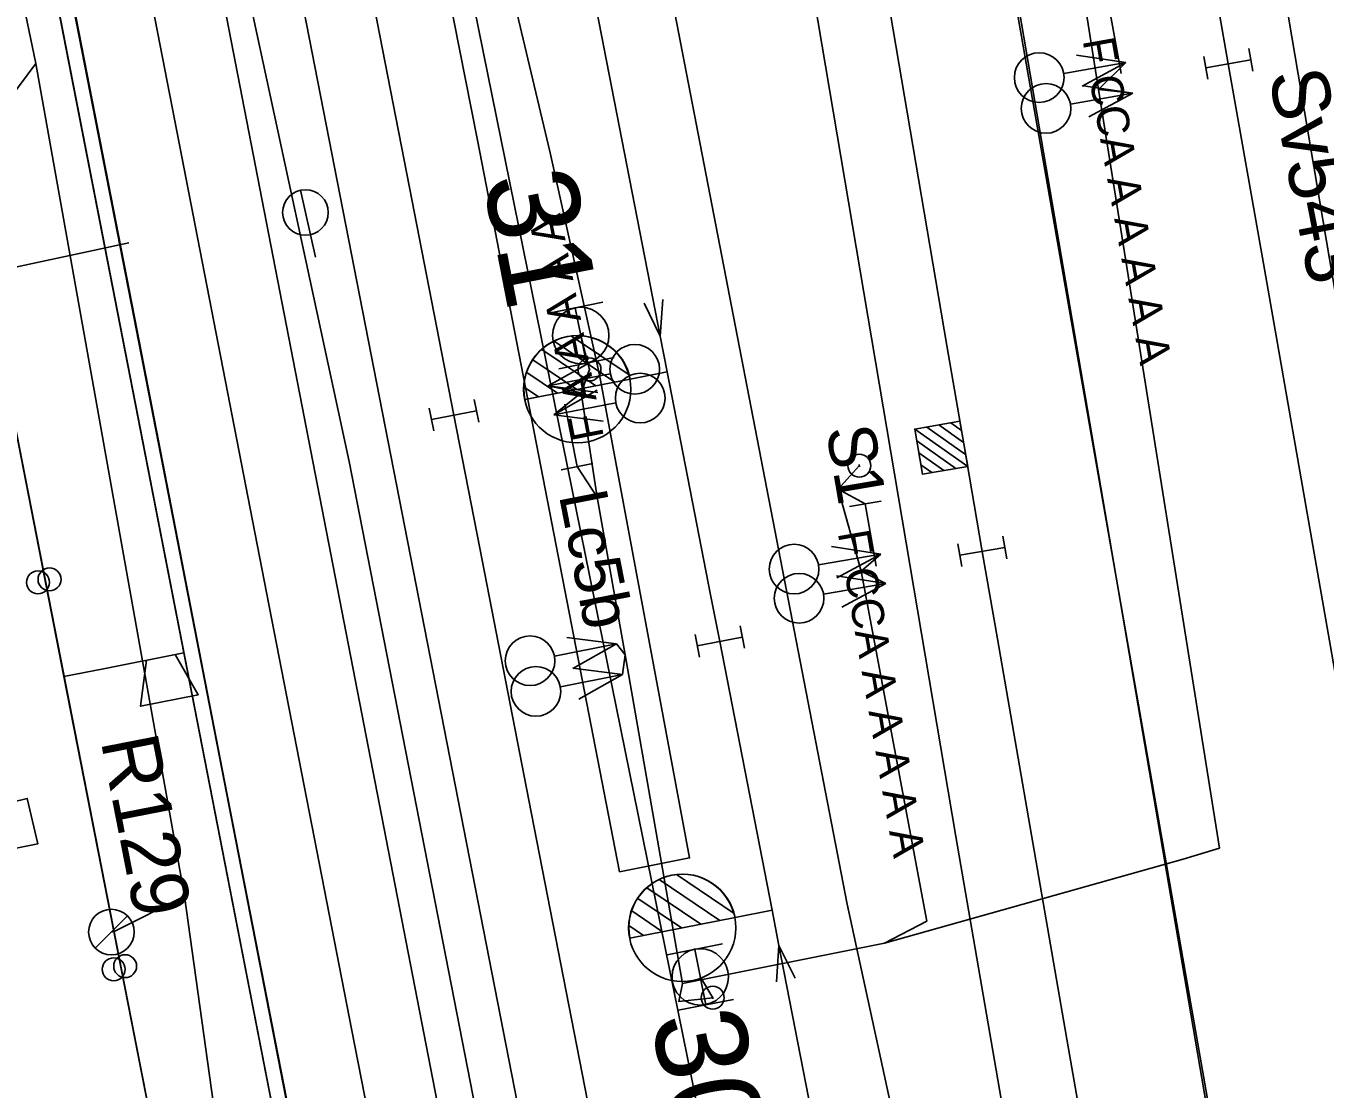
# Model space of a CAD drawing. Extents: x -545736 to -544888, y -1122892 to -1119128.
# Drawn here: x -545164.72 to -545136.37, y -1122123.65 to -1122100.45 of the extents above; entities that cross this region are included whole.
import ezdxf

# ---------------------------------------------------------------- set-up
doc = ezdxf.new("R2010")
doc.units = 0
for name, color, linetype in [('Podbarveni_Nastupiste', 7, 'Continuous'), ('Podbarveni_Zastreseni_Pozemni', 7, 'Continuous'), ('Vrstva 1 - Koleje', 7, 'Continuous'), ('Vrstva 14_zastreseni a nastupiste', 7, 'Continuous'), ('Vrstva 16_plochy', 7, 'Continuous'), ('Vrstva 2 - Vyhybky', 7, 'Continuous'), ('Vrstva 23', 7, 'Continuous'), ('Vrstva 26', 7, 'Continuous'), ('Vrstva 27', 7, 'Continuous'), ('Vrstva 28 - zabzar', 7, 'Continuous'), ('Vrstva 29 - sdelzar', 7, 'Continuous'), ('Vrstva 3 - Lisy - Pocitaci body', 7, 'Continuous'), ('Vrstva 33 - prvky sdelzar', 7, 'Continuous'), ('Vrstva 35', 7, 'Continuous'), ('Vrstva 4 - Teren - stezky - prechody - plochy', 7, 'Continuous'), ('Vrstva 43', 7, 'Continuous'), ('Vrstva 44', 7, 'Continuous'), ('Vrstva 47', 7, 'Continuous'), ('Vrstva 6 - Navesti', 7, 'Continuous')]:
    doc.layers.add(name, color=color, linetype=linetype)

msp = doc.modelspace()

# ---------------------------------------------------------------- linework, layer by layer
at = {"layer": 'Podbarveni_Nastupiste'}
msp.add_lwpolyline([(-545136.516, -1122239.976), (-545138.799, -1122227.627), (-545147.465, -1122183.189), (-545157.09, -1122133.892), (-545166.638, -1122084.896), (-545171.447, -1122060.234), (-545173.829, -1122047.49), (-545174.717, -1122041.983)], dxfattribs=at)
at = {"layer": 'Podbarveni_Zastreseni_Pozemni'}
msp.add_lwpolyline([(-545138.257, -1122232.186), (-545147.796, -1122183.265), (-545157.406, -1122133.984), (-545166.925, -1122085.165), (-545175.89, -1122039.187)], dxfattribs=at)
at = {"layer": 'Vrstva 1 - Koleje'}
for points in [[(-545170.598, -1122030.894), (-545170.447, -1122031.669), (-545167.995, -1122044.234), (-545162.377, -1122063.536), (-545158.896, -1122075.51), (-545153.328, -1122094.638), (-545150.875, -1122107.224), (-545150.724, -1122107.999)], [(-545144.042, -1122070.186), (-545142.439, -1122079.045), (-545140.859, -1122087.836), (-545139.085, -1122097.827), (-545138.903, -1122098.857), (-545138.476, -1122101.28), (-545137.685, -1122105.765), (-545136.217, -1122114.166), (-545134.691, -1122122.995), (-545133.624, -1122129.19), (-545132.751, -1122134.262), (-545129.915, -1122150.673), (-545127.814, -1122162.832), (-545127.224, -1122166.247), (-545127.086, -1122167.045)], [(-545162.797, -1122070.887), (-545161.341, -1122078.359), (-545159.564, -1122087.471), (-545157.881, -1122096.108), (-545156.345, -1122103.98), (-545155.377, -1122108.948), (-545154.812, -1122111.848), (-545153.683, -1122117.648), (-545151.997, -1122126.296), (-545150.244, -1122135.278), (-545148.576, -1122143.835), (-545146.861, -1122152.634), (-545145.253, -1122160.881), (-545143.35, -1122170.635), (-545141.749, -1122178.861), (-545140.188, -1122186.869), (-545139.282, -1122191.516), (-545138.82, -1122193.884), (-545137.023, -1122203.118), (-545135.295, -1122211.986)], [(-545167.166, -1122073.3), (-545165.233, -1122083.213), (-545163.348, -1122092.88), (-545161.421, -1122102.785), (-545159.519, -1122112.553), (-545157.605, -1122122.374), (-545156.423, -1122128.428), (-545155.682, -1122132.235), (-545153.776, -1122142.01), (-545151.859, -1122151.863), (-545149.953, -1122161.617), (-545148.044, -1122171.433), (-545146.137, -1122181.176), (-545144.974, -1122187.135), (-545143.456, -1122194.936), (-545142.334, -1122200.685), (-545140.419, -1122210.525)], [(-545150.376, -1122073.507), (-545148.94, -1122081.972), (-545147.487, -1122090.539), (-545146.04, -1122099.073), (-545144.618, -1122107.428), (-545144.249, -1122109.575), (-545143.846, -1122111.921), (-545143.517, -1122113.832), (-545141.973, -1122122.734), (-545140.654, -1122130.261), (-545139.537, -1122136.588), (-545138.129, -1122144.487), (-545136.823, -1122151.755), (-545135.342, -1122159.915), (-545133.505, -1122169.928), (-545132.289, -1122176.511), (-545128.171, -1122198.133), (-545125.192, -1122213.779), (-545124.431, -1122217.772), (-545124.281, -1122218.558)], [(-545157.157, -1122074.99), (-545153.328, -1122094.638), (-545150.875, -1122107.224), (-545150.724, -1122107.999)], [(-545150.724, -1122107.999), (-545149.775, -1122112.869), (-545149.577, -1122113.885), (-545148.433, -1122119.752)], [(-545148.433, -1122119.752), (-545148.284, -1122120.518), (-545144.456, -1122140.161), (-545138.454, -1122161.395), (-545134.074, -1122176.9), (-545128.171, -1122198.133), (-545124.431, -1122217.772), (-545124.281, -1122218.558)], [(-545148.433, -1122119.752), (-545148.284, -1122120.518), (-545144.456, -1122140.161), (-545140.251, -1122161.74), (-545139.035, -1122167.978), (-545137.307, -1122176.907), (-545135.892, -1122184.869), (-545134.804, -1122191.597), (-545134.686, -1122192.395), (-545133.767, -1122198.628), (-545132.653, -1122207.169), (-545131.692, -1122215.762), (-545130.693, -1122226.379), (-545128.693, -1122248.314), (-545126.878, -1122268.22), (-545126.804, -1122269.027)]]:
    msp.add_lwpolyline(points, dxfattribs=at)
at = {"layer": 'Vrstva 14_zastreseni a nastupiste'}
for points in [[(-545138.248, -1122232.184), (-545147.826, -1122183.078), (-545157.444, -1122133.764), (-545166.966, -1122084.945), (-545176.486, -1122036.133), (-545186.124, -1121986.718), (-545192.612, -1121953.456)], [(-545192.608, -1121953.452), (-545186.031, -1121987.181), (-545176.442, -1122036.358), (-545166.925, -1122085.165), (-545157.406, -1122133.984), (-545147.796, -1122183.265), (-545138.257, -1122232.186)], [(-545142.306, -1122241.006), (-545139.377, -1122240.485), (-545136.447, -1122239.964), (-545138.244, -1122230.551), (-545140.147, -1122220.747), (-545142.055, -1122210.937), (-545143.965, -1122201.145), (-545145.873, -1122191.373), (-545147.779, -1122181.574), (-545149.696, -1122171.781), (-545151.614, -1122161.976), (-545153.523, -1122152.193), (-545155.434, -1122142.369), (-545156.586, -1122136.479), (-545158.487, -1122126.724), (-545160.396, -1122116.93), (-545162.308, -1122107.103), (-545164.211, -1122097.329), (-545166.122, -1122087.54), (-545168.031, -1122077.749)], [(-545142.337, -1122240.955), (-545136.443, -1122239.964), (-545138.231, -1122230.556), (-545140.134, -1122220.752), (-545142.042, -1122210.942), (-545143.952, -1122201.15), (-545145.86, -1122191.378), (-545147.766, -1122181.579), (-545149.683, -1122171.786), (-545151.601, -1122161.981), (-545153.51, -1122152.198), (-545155.421, -1122142.374), (-545156.573, -1122136.484), (-545158.474, -1122126.729), (-545160.383, -1122116.935), (-545162.295, -1122107.108), (-545164.198, -1122097.334), (-545166.109, -1122087.545), (-545168.018, -1122077.754)]]:
    msp.add_lwpolyline(points, dxfattribs=at)
for centre in [(-545164.204, -1122112.532), (-545164.457, -1122112.597), (-545162.804, -1122121.041), (-545162.554, -1122120.973)]:
    msp.add_circle(centre, 0.25, dxfattribs=at)
at = {"layer": 'Vrstva 16_plochy'}
msp.add_lwpolyline([(-545168.031, -1122077.749), (-545166.122, -1122087.54), (-545164.211, -1122097.329), (-545162.308, -1122107.103), (-545160.396, -1122116.93), (-545158.487, -1122126.724), (-545156.586, -1122136.479), (-545155.434, -1122142.369), (-545153.523, -1122152.193), (-545151.614, -1122161.976), (-545149.696, -1122171.781), (-545147.779, -1122181.574), (-545145.873, -1122191.373), (-545143.965, -1122201.145), (-545142.055, -1122210.937)], dxfattribs=at)
at = {"layer": 'Vrstva 2 - Vyhybky'}
for p, q in [((-545151.555, -1122108.071), (-545152.814, -1122107.222)), ((-545152.281, -1122108.305), (-545153.46, -1122107.511)), ((-545151.865, -1122108.224), (-545153.191, -1122107.331)), ((-545152.699, -1122108.385), (-545153.657, -1122107.74)), ((-545153.115, -1122108.467), (-545153.788, -1122108.013)), ((-545151.531, -1122108.159), (-545150.724, -1122107.999)), ((-545153.532, -1122108.548), (-545153.848, -1122108.335)), ((-545151.532, -1122108.159), (-545153.83, -1122108.606)), ((-545151.532, -1122108.158), (-545151.532, -1122108.159)), ((-545149.574, -1122119.977), (-545150.9, -1122119.084)), ((-545149.264, -1122119.824), (-545150.523, -1122118.975)), ((-545149.99, -1122120.058), (-545151.169, -1122119.264)), ((-545150.408, -1122120.139), (-545151.366, -1122119.493)), ((-545149.241, -1122119.912), (-545151.539, -1122120.359)), ((-545150.824, -1122120.22), (-545151.497, -1122119.766)), ((-545149.241, -1122119.911), (-545149.241, -1122119.912)), ((-545149.24, -1122119.912), (-545148.433, -1122119.752)), ((-545151.241, -1122120.301), (-545151.557, -1122120.088))]:
    msp.add_line(p, q, dxfattribs=at)
for points in [[(-545157.157, -1122074.99), (-545153.328, -1122094.638), (-545150.875, -1122107.224), (-545150.724, -1122107.999)], [(-545151.226, -1122106.505), (-545150.875, -1122107.224), (-545150.82, -1122106.426)], [(-545148.433, -1122119.752), (-545148.284, -1122120.518), (-545144.456, -1122140.161), (-545140.251, -1122161.74)], [(-545147.933, -1122121.237), (-545148.284, -1122120.518), (-545148.339, -1122121.316)]]:
    msp.add_lwpolyline(points, dxfattribs=at)
for centre in [(-545152.687, -1122108.382), (-545150.396, -1122120.136)]:
    msp.add_circle(centre, 1.17, dxfattribs=at)
for centre, start, end in [((-545152.681, -1122108.382), 11.0491, 191.01), ((-545150.39, -1122120.136), 11.0523, 191.0132)]:
    msp.add_arc(centre, 1.171, start, end, dxfattribs=at)
at = {"layer": 'Vrstva 23'}
msp.add_line((-545165.547, -1122105.845), (-545162.47, -1122105.187), dxfattribs=at)
at = {"layer": 'Vrstva 26'}
msp.add_lwpolyline([(-545151.629, -1122142.608), (-545152.385, -1122137.018), (-545157.665, -1122109.959), (-545160.775, -1122095.518), (-545160.575, -1122094.854), (-545160.593, -1122094.514)], dxfattribs=at)
at = {"layer": 'Vrstva 27'}
for p, q in [((-545152.425, -1122107.925), (-545152.415, -1122107.975)), ((-545146.526, -1122110.075), (-545146.534, -1122110.025)), ((-545149.725, -1122121.685), (-545149.735, -1122121.635))]:
    msp.add_line(p, q, dxfattribs=at)
for centre in [(-545152.42, -1122107.95), (-545146.53, -1122110.05), (-545149.73, -1122121.66)]:
    msp.add_circle(centre, 0.25, dxfattribs=at)
at = {"layer": 'Vrstva 28 - zabzar'}
for p, q in [((-545146.99, -1122110.56), (-545146.53, -1122110.05)), ((-545152.69, -1122110.07), (-545152.25, -1122110.74))]:
    msp.add_line(p, q, dxfattribs=at)
for points in [[(-545138.67, -1122118.4), (-545141.31, -1122101.84), (-545141.65, -1122099.67), (-545142.33, -1122095.51), (-545143.66, -1122088.41), (-545143.8, -1122086.97), (-545147.38, -1122066.33), (-545147.52, -1122065.15), (-545152.25, -1122042.18), (-545153.51, -1122034.19), (-545154.39, -1122028.58), (-545155.3, -1122025.92), (-545157.6, -1122013.1), (-545161.86, -1121989.41), (-545162.1, -1121988.9)], [(-545140.71, -1122101.25), (-545141.31, -1122101.84), (-545140.56, -1122101.92)], [(-545150, -1122121.21), (-545149.73, -1122121.66), (-545150.47, -1122121.74), (-545150.39, -1122121.35), (-545151.64, -1122114.18), (-545152.25, -1122110.74), (-545152.6, -1122108.46), (-545152.42, -1122107.95), (-545152.61, -1122107.21)], [(-545153.32, -1122108.31), (-545152.6, -1122108.46), (-545153.2, -1122108.94)], [(-545145.98, -1122120.47), (-545145.06, -1122119.99), (-545146.49, -1122112.35), (-545146.99, -1122110.56), (-545146.4, -1122110.88)], [(-545145.95, -1122112.62), (-545146.49, -1122112.35), (-545146.06, -1122111.98)], [(-545151.83, -1122113.94), (-545151.64, -1122114.18), (-545151.7, -1122114.61)], [(-545150.39, -1122121.35), (-545145.98, -1122120.47), (-545139.46, -1122118.64), (-545138.67, -1122118.4)]]:
    msp.add_lwpolyline(points, dxfattribs=at)
at = {"layer": 'Vrstva 29 - sdelzar'}
msp.add_line((-545163.03, -1122114.48), (-545163.89, -1122114.65), dxfattribs=at)
for points in [[(-545141.59, -1122228.62), (-545144.06, -1122216.03), (-545147.37, -1122199.08), (-545150.66, -1122182.28), (-545153.96, -1122165.39), (-545157.26, -1122148.51), (-545160.57, -1122131.6), (-545163.89, -1122114.65), (-545167.28, -1122097.28), (-545170.47, -1122080.98), (-545173.77, -1122064.13), (-545177.12, -1122047.02), (-545180.38, -1122030.35), (-545180.51, -1122029.8), (-545183.68, -1122013.47), (-545187, -1121996.49), (-545190.31, -1121979.56), (-545193.64, -1121962.56), (-545195.18, -1121954.67), (-545202.44, -1121916.94)], [(-545144.46, -1122213.97), (-545194.03, -1121960.56), (-545195.67, -1121951.86)]]:
    msp.add_lwpolyline(points, dxfattribs=at)
at = {"layer": 'Vrstva 3 - Lisy - Pocitaci body'}
for p, q in [((-545137.94, -1122101.439), (-545138.027, -1122100.947)), ((-545140.71, -1122101.25), (-545142.069, -1122101.489)), ((-545140.71, -1122101.25), (-545141.789, -1122101.09)), ((-545140.71, -1122101.25), (-545141.669, -1122101.769)), ((-545138.925, -1122101.613), (-545139.012, -1122101.121)), ((-545138.968, -1122101.367), (-545137.984, -1122101.193)), ((-545140.56, -1122101.92), (-545141.639, -1122101.76)), ((-545140.56, -1122101.92), (-545141.919, -1122102.159)), ((-545140.56, -1122101.92), (-545141.519, -1122102.439)), ((-545153.337, -1122106.73), (-545152.13, -1122106.483)), ((-545152.487, -1122107.814), (-545152.733, -1122106.606)), ((-545153.32, -1122108.31), (-545152.37, -1122107.774)), ((-545153.09, -1122107.937), (-545151.883, -1122107.69)), ((-545153.32, -1122108.31), (-545151.965, -1122108.046)), ((-545153.32, -1122108.31), (-545152.238, -1122108.451)), ((-545154.838, -1122109.098), (-545154.934, -1122108.607)), ((-545153.2, -1122108.94), (-545152.25, -1122108.403)), ((-545155.82, -1122109.289), (-545155.916, -1122108.798)), ((-545155.868, -1122109.044), (-545154.886, -1122108.852)), ((-545153.2, -1122108.94), (-545151.846, -1122108.676)), ((-545153.2, -1122108.94), (-545152.118, -1122109.08)), ((-545145.058, -1122109.206), (-545144.21, -1122109.807)), ((-545144.796, -1122109.161), (-545144.254, -1122109.545)), ((-545144.535, -1122109.116), (-545144.299, -1122109.284)), ((-545145.319, -1122109.25), (-545144.165, -1122110.068)), ((-545145.274, -1122109.511), (-545144.426, -1122110.112)), ((-545145.23, -1122109.773), (-545144.688, -1122110.157)), ((-545145.185, -1122110.034), (-545144.949, -1122110.202)), ((-545144.296, -1122112.252), (-545144.381, -1122111.759)), ((-545143.311, -1122112.083), (-545143.396, -1122111.59)), ((-545146.06, -1122111.98), (-545147.42, -1122112.215)), ((-545146.06, -1122111.98), (-545147.139, -1122111.816)), ((-545146.06, -1122111.98), (-545147.021, -1122112.496)), ((-545144.339, -1122112.006), (-545143.353, -1122111.836)), ((-545145.95, -1122112.62), (-545147.029, -1122112.455)), ((-545145.95, -1122112.62), (-545147.31, -1122112.854)), ((-545145.95, -1122112.62), (-545146.912, -1122113.135)), ((-545150.116, -1122113.735), (-545150.02, -1122114.226)), ((-545149.134, -1122113.544), (-545149.038, -1122114.035)), ((-545151.83, -1122113.94), (-545153.184, -1122114.204)), ((-545151.83, -1122113.94), (-545152.912, -1122113.8)), ((-545151.83, -1122113.94), (-545152.78, -1122114.477)), ((-545149.086, -1122113.789), (-545150.068, -1122113.981)), ((-545151.7, -1122114.61), (-545152.782, -1122114.47)), ((-545151.7, -1122114.61), (-545153.054, -1122114.874)), ((-545151.7, -1122114.61), (-545152.65, -1122115.147)), ((-545150.723, -1122120.723), (-545149.513, -1122120.487)), ((-545149.882, -1122121.815), (-545150.118, -1122120.605)), ((-545150.487, -1122121.933), (-545149.277, -1122121.697))]:
    msp.add_line(p, q, dxfattribs=at)
msp.add_lwpolyline([(-545144.333, -1122109.082), (-545144.165, -1122110.068), (-545145.151, -1122110.236), (-545145.319, -1122109.25)], close=True, dxfattribs=at)
for centre, radius in [((-545142.604, -1122101.582), 0.542), ((-545142.454, -1122102.252), 0.542), ((-545152.611, -1122107.208), 0.616), ((-545151.433, -1122107.945), 0.542), ((-545151.313, -1122108.574), 0.542), ((-545147.955, -1122112.305), 0.542), ((-545147.845, -1122112.944), 0.542), ((-545153.717, -1122114.306), 0.542), ((-545153.587, -1122114.976), 0.542), ((-545150.001, -1122121.208), 0.616)]:
    msp.add_circle(centre, radius, dxfattribs=at)
at = {"layer": 'Vrstva 33 - prvky sdelzar'}
msp.add_line((-545163.03, -1122114.48), (-545161.271, -1122114.136), dxfattribs=at)
msp.add_lwpolyline([(-545161.46, -1122114.173), (-545160.961, -1122115.054), (-545162.218, -1122115.299), (-545162.088, -1122114.296)], dxfattribs=at)
at = {"layer": 'Vrstva 35'}
msp.add_lwpolyline([(-545150.39, -1122121.35), (-545145.98, -1122120.47), (-545139.46, -1122118.64)], dxfattribs=at)
at = {"layer": 'Vrstva 4 - Teren - stezky - prechody - plochy'}
for points in [[(-545133.405, -1122116.375), (-545134.411, -1122116.469), (-545137.844, -1122096.227), (-545141.752, -1122073.558), (-545147.149, -1122044.385), (-545150.888, -1122024.642), (-545146.335, -1122023.86)], [(-545137.774, -1122154.868), (-545140, -1122143.509), (-545142.031, -1122132.009), (-545144.423, -1122118.141), (-545148.187, -1122095.9), (-545152.964, -1122067.836), (-545157.177, -1122042.834), (-545160.057, -1122026.36), (-545161.613, -1122026.681)], [(-545137.774, -1122154.868), (-545138.748, -1122154.961), (-545141.445, -1122143.846), (-545144.077, -1122132.149), (-545146.793, -1122119.618), (-545151.286, -1122096.405), (-545157.101, -1122066.77), (-545160.819, -1122047.322), (-545164.703, -1122027.28)], [(-545130.366, -1122251.034), (-545131.253, -1122251.107), (-545132.894, -1122241.41), (-545134.482, -1122233.166), (-545143.993, -1122184.403), (-545152.068, -1122142.857), (-545160.819, -1122097.773), (-545168.806, -1122057.035), (-545170.526, -1122047.801), (-545171.946, -1122039.29), (-545172.394, -1122035.194), (-545171.448, -1122035.061)], [(-545130.366, -1122251.034), (-545131.796, -1122240.905), (-545132.966, -1122233.188), (-545134.639, -1122223.584), (-545142.301, -1122184.068), (-545150.498, -1122141.846), (-545159.147, -1122097.573), (-545167.246, -1122056.111), (-545171.448, -1122035.061)], [(-545168.018, -1122077.754), (-545166.109, -1122087.545), (-545164.198, -1122097.334), (-545162.295, -1122107.108), (-545160.383, -1122116.935), (-545158.474, -1122126.729), (-545156.573, -1122136.484), (-545155.421, -1122142.374), (-545153.51, -1122152.198), (-545151.601, -1122161.981), (-545149.683, -1122171.786), (-545147.766, -1122181.579), (-545145.86, -1122191.378), (-545143.952, -1122201.15), (-545142.042, -1122210.942)], [(-545151.762, -1122118.914), (-545154.866, -1122102.946), (-545157.854, -1122087.822), (-545156.978, -1122087.626)], [(-545151.762, -1122118.914), (-545150.234, -1122118.609), (-545152.201, -1122108.07), (-545153.275, -1122103.226), (-545156.978, -1122087.626)]]:
    msp.add_lwpolyline(points, dxfattribs=at)
at = {"layer": 'Vrstva 43'}
for p, q in [((-545158.399, -1122105.5), (-545158.729, -1122104.039)), ((-545163.208, -1122120.579), (-545162.503, -1122119.875))]:
    msp.add_line(p, q, dxfattribs=at)
for centre in [(-545158.619, -1122104.525), (-545162.855, -1122120.228)]:
    msp.add_circle(centre, 0.498, dxfattribs=at)
at = {"layer": 'Vrstva 44'}
for points in [[(-545143.319, -1122213.395), (-545144.843, -1122204.729), (-545148.45, -1122187.063), (-545149.937, -1122179.183), (-545149.989, -1122178.935), (-545150.06, -1122178.615), (-545151.471, -1122170.999), (-545155.095, -1122153.22), (-545158.425, -1122136.668), (-545159.656, -1122130.551), (-545159.747, -1122130.264), (-545159.786, -1122129.987), (-545161.259, -1122119.445), (-545164.501, -1122101.273), (-545167.835, -1122085.304), (-545168.587, -1122082.897), (-545168.661, -1122082.704), (-545168.732, -1122082.46), (-545171.358, -1122068.69)], [(-545100.749, -1122302.024), (-545108.572, -1122258.755), (-545108.679, -1122258.214), (-545108.742, -1122257.838), (-545117.129, -1122210.278), (-545117.262, -1122209.864), (-545117.23, -1122209.512), (-545121.572, -1122184.377), (-545121.632, -1122183.916), (-545121.724, -1122183.534), (-545124.194, -1122170.238), (-545124.353, -1122170.102), (-545124.575, -1122169.952), (-545130.38, -1122170.732), (-545130.684, -1122170.66), (-545130.921, -1122170.43), (-545138.173, -1122128.601), (-545138.227, -1122128.313), (-545138.283, -1122127.929), (-545146.258, -1122081.287), (-545146.29, -1122080.665), (-545145.881, -1122080.467), (-545110.994, -1122075.048)], [(-545130.684, -1122170.66), (-545130.826, -1122170.269), (-545131.166, -1122166.742), (-545138.112, -1122128.477), (-545138.283, -1122127.929), (-545138.337, -1122127.277), (-545146.405, -1122081.19), (-545146.29, -1122080.665)], [(-545156.673, -1122091.474), (-545148.447, -1122131.998), (-545140.703, -1122172.502), (-545140.602, -1122172.723)], [(-545166.096, -1122103.344), (-545166.049, -1122103.342), (-545164.501, -1122101.273)], [(-545162.856, -1122120.227), (-545162.795, -1122120.215), (-545161.259, -1122119.445)]]:
    msp.add_lwpolyline(points, dxfattribs=at)
at = {"layer": 'Vrstva 47'}
msp.add_lwpolyline([(-545165.627, -1122117.539), (-545164.692, -1122117.311), (-545164.458, -1122118.301), (-545165.423, -1122118.491)], close=True, dxfattribs=at)
at = {"layer": 'Vrstva 6 - Navesti'}
for p, q in [((-545140.818, -1122101.495), (-545141.06, -1122100.13)), ((-545152.955, -1122108.71), (-545152.69, -1122110.07)), ((-545153.034, -1122110.137), (-545152.346, -1122110.003)), ((-545146.055, -1122110.821), (-545146.745, -1122110.939)), ((-545146.165, -1122112.246), (-545146.4, -1122110.88))]:
    msp.add_line(p, q, dxfattribs=at)

# ---------------------------------------------------------------- texts
at = {"layer": 'Vrstva 2 - Vyhybky'}
for s, rotation, p in [('31', 281.0295, (-545154.752, -1122103.794)), ('30', 281.0268, (-545151.085, -1122122.116))]:
    msp.add_text(s, height=2, rotation=rotation, dxfattribs=at).set_placement(p)
at = {"layer": 'Vrstva 33 - prvky sdelzar'}
msp.add_text('R129', height=1.25, rotation=281.0678, dxfattribs=at).set_placement((-545163.09, -1122116.053))
at = {"layer": 'Vrstva 43'}
msp.add_text('Šv543', height=1.25, rotation=281.0323, dxfattribs=at).set_placement((-545137.6, -1122101.503))
at = {"layer": 'Vrstva 6 - Navesti'}
for s, height, rotation, p in [('  F CCA A A A A A ', 0.7, 280.0511, (-545141.749, -1122100.252)), ('  F A A A A A ', 0.7, 101.0403, (-545152.003, -1122109.936)), ('S1', 1.05, 279.6743, (-545147.26, -1122109.25)), ('Lc5b', 1.05, 281.0403, (-545153.09, -1122110.69)), ('  F CCA A A A A A ', 0.7, 279.759, (-545147.09, -1122110.999))]:
    msp.add_text(s, height=height, rotation=rotation, dxfattribs=at).set_placement(p)

doc.saveas('drawing.dxf')
